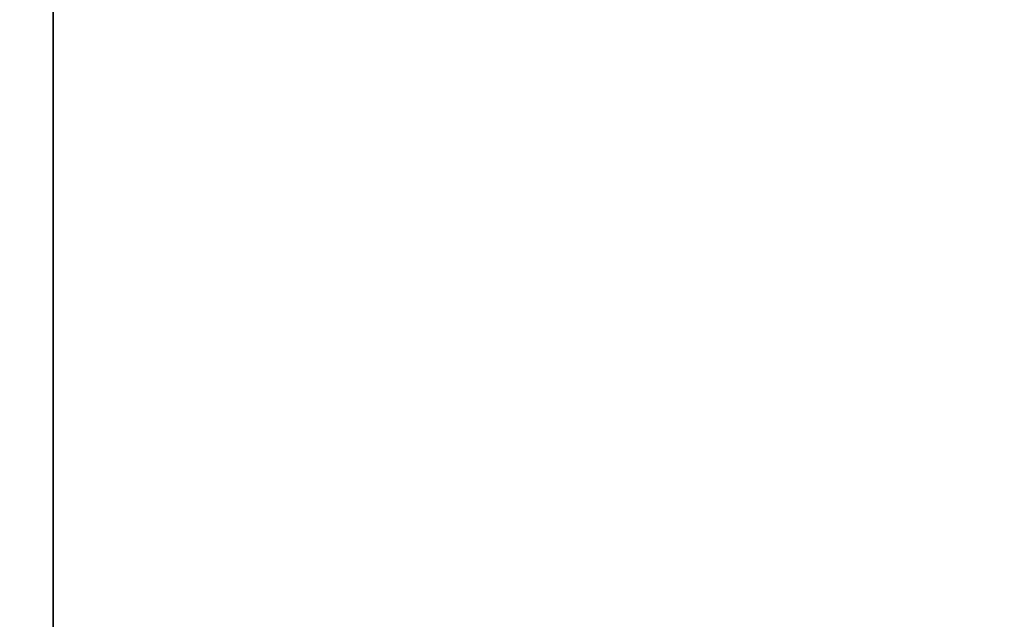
# Model space of a CAD drawing. Extents: x 0 to 80, y 0 to 80.
# Tile 605 of 656: x 9.7376 to 9.7632, y 35.3912 to 35.4067. Entities that reach past the tile are written whole.
import ezdxf

# ---------------------------------------------------------------- set-up
doc = ezdxf.new("R2010")
doc.units = 0
doc.header["$LTSCALE"] = 25.4
doc.layers.get('0').update_dxf_attribs({"color": 13, "linetype": 'CONTINUOUS'})

# ---------------------------------------------------------------- blocks, each defined once
blk = doc.blocks.new('ORBIT-I-KINKIET-20-7806-78')
at = {"color": 7}
blk.add_line((26.13513, 35.76836, 345.893158), (26.13513, 35.64608, 345.893158), dxfattribs=at)
blk.add_line((26.13513, 35.76836, 345.893158), (26.13513, 35.64608, 345.893158), dxfattribs=at)
mesh = blk.add_polyface(dxfattribs=at)
corners = [(26.402742, 35.64608, 302.383881), (25.678438, 35.76836, 302.75235), (26.402742, 35.76836, 302.383881)]
mesh.append_faces([[corners[k] for k in face] for face in [(0, 1, 2)]], dxfattribs={"color": 7})
mesh = blk.add_polyface(dxfattribs=at)
corners = [(26.402742, 35.64608, 302.383881), (25.678438, 35.64608, 302.75235), (25.678438, 35.76836, 302.75235)]
mesh.append_faces([[corners[k] for k in face] for face in [(0, 1, 2)]], dxfattribs={"color": 7})
mesh = blk.add_polyface(dxfattribs=at)
corners = [(26.015203, 35.76836, 345.043549), (26.015203, 35.64608, 345.043549), (26.13513, 35.76836, 345.893158)]
mesh.append_faces([[corners[k] for k in face] for face in [(0, 1, 2)]], dxfattribs={"color": 7})
mesh = blk.add_polyface(dxfattribs=at)
corners = [(26.13513, 35.76836, 345.893158), (26.015203, 35.64608, 345.043549), (26.13513, 35.64608, 345.893158)]
mesh.append_faces([[corners[k] for k in face] for face in [(0, 1, 2)]], dxfattribs={"color": 7})
mesh = blk.add_polyface(dxfattribs=at)
corners = [(26.884285, 35.76836, 346.246277), (26.13513, 35.64608, 345.893158), (26.884285, 35.64608, 346.246277)]
mesh.append_faces([[corners[k] for k in face] for face in [(0, 1, 2)]], dxfattribs={"color": 7})
mesh = blk.add_polyface(dxfattribs=at)
corners = [(26.884285, 35.76836, 346.246277), (26.13513, 35.76836, 345.893158), (26.13513, 35.64608, 345.893158)]
mesh.append_faces([[corners[k] for k in face] for face in [(0, 1, 2)]], dxfattribs={"color": 7})

msp = doc.modelspace()

# ---------------------------------------------------------------- block references
at = {"color": 0}
msp.add_blockref('ORBIT-I-KINKIET-20-7806-78', (-16.396614, -0.346078, -57.5), dxfattribs=at)

doc.saveas('drawing.dxf')
